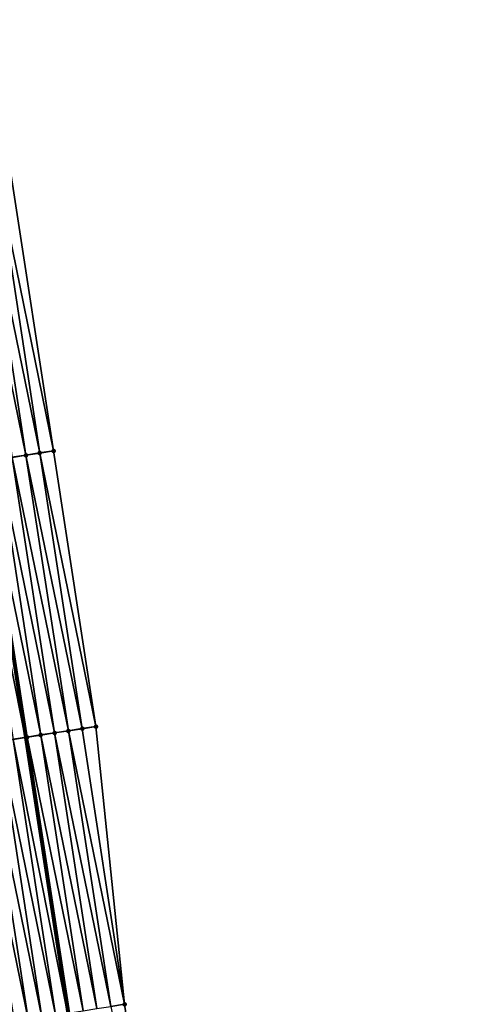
# Model space of a CAD drawing. Header units: feet. Extents: x 2007189 to 2022806, y 818621 to 837694.
# Tile 676 of 680: x 2011086 to 2011118, y 836756 to 836827. Entities that reach past the tile are written whole.
import ezdxf

# ---------------------------------------------------------------- set-up
doc = ezdxf.new("R2010")
doc.units = ezdxf.units.FT
doc.header["$MEASUREMENT"] = 0
for name, color, linetype, lineweight in [('EP_Travel Lane', 172, 'Continuous', 53), ('Road Shots', 141, 'Continuous', 100), ('Road X-Section', 40, 'Continuous', 13)]:
    doc.layers.add(name, color=color, linetype=linetype, lineweight=lineweight)
doc.layers.add('I-77-MM17-21_SB-Surface-Border', color=7, linetype='Continuous')
doc.layers.add('I-77-MM17-21_SB-Surface-TIN', color=7, linetype='Continuous')

msp = doc.modelspace()

# ---------------------------------------------------------------- linework, layer by layer
at = {"layer": 'EP_Travel Lane'}
msp.add_polyline3d([(2011058.675, 836953.142, 347.402), (2011061.787, 836933.379, 347.069), (2011064.937, 836913.632, 346.717), (2011068.087, 836893.885, 346.385), (2011071.187, 836874.066, 346.033), (2011074.245, 836854.305, 345.659), (2011077.304, 836834.543, 345.303), (2011080.35, 836814.764, 344.937), (2011083.387, 836794.999, 344.579), (2011086.424, 836775.234, 344.224), (2011089.46, 836755.47, 343.836), (2011092.384, 836735.624, 343.461), (2011095.292, 836715.84, 343.113), (2011098.199, 836696.056, 342.744), (2011101.107, 836676.239, 342.403), (2011104.009, 836656.454, 342.063), (2011106.912, 836636.669, 341.715), (2011109.768, 836616.842, 341.355), (2011112.617, 836597.049, 340.99), (2011115.466, 836577.257, 340.631), (2011118.247, 836557.396, 340.255)], dxfattribs=at)
at = {"layer": 'I-77-MM17-21_SB-Surface-Border', "color": 3, "linetype": 'Continuous', "lineweight": -3}
msp.add_polyline3d([(2011082.372, 836835.332, 345.125), (2011085.421, 836815.547, 344.756), (2011088.459, 836795.782, 344.399), (2011091.497, 836776.017, 344.055), (2011093.546, 836756.101, 343.703), (2011096.511, 836736.242, 343.32)], dxfattribs=at)
at = {"layer": 'I-77-MM17-21_SB-Surface-TIN', "color": 128, "linetype": 'Continuous', "lineweight": -3}
for points in [[(2011086.482, 836795.477, 344.478), (2011083.445, 836815.242, 344.838), (2011082.456, 836815.089, 344.876)], [(2011085.494, 836795.324, 344.519), (2011086.482, 836795.477, 344.478), (2011082.456, 836815.089, 344.876)], [(2011087.471, 836795.63, 344.436), (2011084.433, 836815.394, 344.796), (2011083.445, 836815.242, 344.838)], [(2011086.482, 836795.477, 344.478), (2011087.471, 836795.63, 344.436), (2011083.445, 836815.242, 344.838)], [(2011088.459, 836795.782, 344.399), (2011085.421, 836815.547, 344.756), (2011084.433, 836815.394, 344.796)], [(2011087.471, 836795.63, 344.436), (2011088.459, 836795.782, 344.399), (2011084.433, 836815.394, 344.796)], [(2011088.532, 836775.56, 344.17), (2011085.494, 836795.324, 344.519), (2011084.506, 836795.172, 344.549)], [(2011089.52, 836775.712, 344.132), (2011086.482, 836795.477, 344.478), (2011085.494, 836795.324, 344.519)], [(2011088.532, 836775.56, 344.17), (2011089.52, 836775.712, 344.132), (2011085.494, 836795.324, 344.519)], [(2011090.509, 836775.865, 344.092), (2011087.471, 836795.63, 344.436), (2011086.482, 836795.477, 344.478)], [(2011089.52, 836775.712, 344.132), (2011090.509, 836775.865, 344.092), (2011086.482, 836795.477, 344.478)], [(2011091.497, 836776.017, 344.055), (2011088.459, 836795.782, 344.399), (2011087.471, 836795.63, 344.436)], [(2011090.509, 836775.865, 344.092), (2011091.497, 836776.017, 344.055), (2011087.471, 836795.63, 344.436)], [(2011082.529, 836794.867, 344.605), (2011086.424, 836775.234, 344.224), (2011083.387, 836794.999, 344.579)], [(2011085.567, 836775.102, 344.25), (2011086.424, 836775.234, 344.224), (2011082.529, 836794.867, 344.605)], [(2011086.555, 836775.255, 344.22), (2011083.517, 836795.02, 344.575), (2011083.387, 836794.999, 344.579)], [(2011086.555, 836775.255, 344.22), (2011083.387, 836794.999, 344.579), (2011086.424, 836775.234, 344.224)], [(2011087.544, 836775.407, 344.199), (2011084.506, 836795.172, 344.549), (2011083.517, 836795.02, 344.575)], [(2011086.555, 836775.255, 344.22), (2011087.544, 836775.407, 344.199), (2011083.517, 836795.02, 344.575)], [(2011087.544, 836775.407, 344.199), (2011088.532, 836775.56, 344.17), (2011084.506, 836795.172, 344.549)], [(2011091.57, 836755.795, 343.78), (2011088.532, 836775.56, 344.17), (2011087.544, 836775.407, 344.199)], [(2011092.558, 836755.948, 343.74), (2011089.52, 836775.712, 344.132), (2011088.532, 836775.56, 344.17)], [(2011091.57, 836755.795, 343.78), (2011092.558, 836755.948, 343.74), (2011088.532, 836775.56, 344.17)], [(2011093.546, 836756.101, 343.703), (2011090.509, 836775.865, 344.092), (2011089.52, 836775.712, 344.132)], [(2011092.558, 836755.948, 343.74), (2011093.546, 836756.101, 343.703), (2011089.52, 836775.712, 344.132)], [(2011093.546, 836756.101, 343.703), (2011091.497, 836776.017, 344.055), (2011090.509, 836775.865, 344.092)], [(2011086.628, 836755.034, 343.905), (2011083.59, 836774.798, 344.296), (2011082.602, 836774.645, 344.318)], [(2011087.616, 836755.186, 343.882), (2011084.579, 836774.95, 344.274), (2011083.59, 836774.798, 344.296)], [(2011086.628, 836755.034, 343.905), (2011087.616, 836755.186, 343.882), (2011083.59, 836774.798, 344.296)], [(2011088.605, 836755.338, 343.852), (2011085.567, 836775.102, 344.25), (2011084.579, 836774.95, 344.274)], [(2011087.616, 836755.186, 343.882), (2011088.605, 836755.338, 343.852), (2011084.579, 836774.95, 344.274)], [(2011085.567, 836775.102, 344.25), (2011089.46, 836755.47, 343.836), (2011086.424, 836775.234, 344.224)], [(2011088.605, 836755.338, 343.852), (2011089.46, 836755.47, 343.836), (2011085.567, 836775.102, 344.25)], [(2011089.593, 836755.491, 343.833), (2011086.555, 836775.255, 344.22), (2011086.424, 836775.234, 344.224)], [(2011089.593, 836755.491, 343.833), (2011086.424, 836775.234, 344.224), (2011089.46, 836755.47, 343.836)], [(2011090.581, 836755.643, 343.816), (2011087.544, 836775.407, 344.199), (2011086.555, 836775.255, 344.22)], [(2011089.593, 836755.491, 343.833), (2011090.581, 836755.643, 343.816), (2011086.555, 836775.255, 344.22)], [(2011090.581, 836755.643, 343.816), (2011091.57, 836755.795, 343.78), (2011087.544, 836775.407, 344.199)], [(2011085.64, 836754.881, 343.921), (2011086.628, 836755.034, 343.905), (2011082.602, 836774.645, 344.318)], [(2011096.511, 836736.242, 343.32), (2011093.546, 836756.101, 343.703), (2011092.558, 836755.948, 343.74)]]:
    msp.add_3dface(points, dxfattribs=at)
at = {"layer": 'Road Shots', "lineweight": 100}
for p in [(2011086.482, 836795.477, 344.478), (2011087.471, 836795.63, 344.436), (2011088.459, 836795.782, 344.399), (2011088.532, 836775.56, 344.17), (2011089.52, 836775.712, 344.132), (2011090.509, 836775.865, 344.092), (2011091.497, 836776.017, 344.055), (2011086.555, 836775.255, 344.22), (2011087.544, 836775.407, 344.199), (2011093.546, 836756.101, 343.703)]:
    msp.add_point(p, dxfattribs=at)
at = {"layer": 'Road X-Section', "extrusion": (-0.15189, 0.988224, 0.018513), "flags": 128}
for points, elevation in [([(-2114869.254, -9311.292), (-2114868.254, -9311.254), (-2114867.254, -9311.212), (-2114866.254, -9311.172), (-2114865.254, -9311.142), (-2114864.254, -9311.115), (-2114863.254, -9311.086), (-2114862.254, -9311.058), (-2114861.254, -9311.039), (-2114860.254, -9311.022), (-2114859.254, -9311.006), (-2114858.254, -9310.993), (-2114857.254, -9310.984), (-2114856.254, -9310.971), (-2114855.254, -9310.949), (-2114854.254, -9310.927), (-2114853.254, -9310.911), (-2114852.254, -9310.893), (-2114851.926, -9310.89), (-2114851.823, -9310.891), (-2114851.254, -9310.893), (-2114850.89, -9310.897), (-2114850.254, -9310.906), (-2114849.254, -9310.925), (-2114848.254, -9310.946), (-2114847.254, -9310.968), (-2114846.254, -9310.992), (-2114845.254, -9311.015), (-2114844.254, -9311.035), (-2114843.254, -9311.053), (-2114842.254, -9311.072), (-2114841.254, -9311.094), (-2114840.254, -9311.12), (-2114839.254, -9311.148), (-2114838.254, -9311.175), (-2114837.254, -9311.197), (-2114836.254, -9311.217), (-2114835.254, -9311.236), (-2114834.254, -9311.256), (-2114833.254, -9311.274), (-2114832.254, -9311.289), (-2114831.254, -9311.302), (-2114830.254, -9311.32), (-2114829.254, -9311.344), (-2114828.254, -9311.373), (-2114827.254, -9311.407), (-2114826.889, -9311.42)], 521483.87), ([(-2114869.254, -9311.265), (-2114868.254, -9311.228), (-2114867.254, -9311.189), (-2114866.254, -9311.151), (-2114865.254, -9311.121), (-2114864.254, -9311.1), (-2114863.254, -9311.07), (-2114862.254, -9311.047), (-2114861.254, -9311.025), (-2114860.254, -9311.003), (-2114859.254, -9310.988), (-2114858.254, -9310.975), (-2114857.254, -9310.963), (-2114856.254, -9310.949), (-2114855.254, -9310.932), (-2114854.254, -9310.908), (-2114853.254, -9310.886), (-2114852.254, -9310.874), (-2114851.938, -9310.872), (-2114851.781, -9310.872), (-2114851.265, -9310.875), (-2114851.254, -9310.875), (-2114850.254, -9310.89), (-2114849.254, -9310.911), (-2114848.254, -9310.934), (-2114847.254, -9310.958), (-2114846.254, -9310.984), (-2114845.254, -9311.009), (-2114844.254, -9311.032), (-2114843.254, -9311.053), (-2114842.254, -9311.073), (-2114841.254, -9311.097), (-2114840.254, -9311.122), (-2114839.254, -9311.146), (-2114838.254, -9311.169), (-2114837.254, -9311.189), (-2114836.254, -9311.207), (-2114835.254, -9311.225), (-2114834.254, -9311.241), (-2114833.254, -9311.256), (-2114832.254, -9311.269), (-2114831.254, -9311.283), (-2114830.254, -9311.3), (-2114829.254, -9311.322), (-2114828.254, -9311.35), (-2114827.997, -9311.358)], 521463.87)]:
    msp.add_lwpolyline(points, dxfattribs=dict(at, elevation=elevation))

doc.saveas('drawing.dxf')
